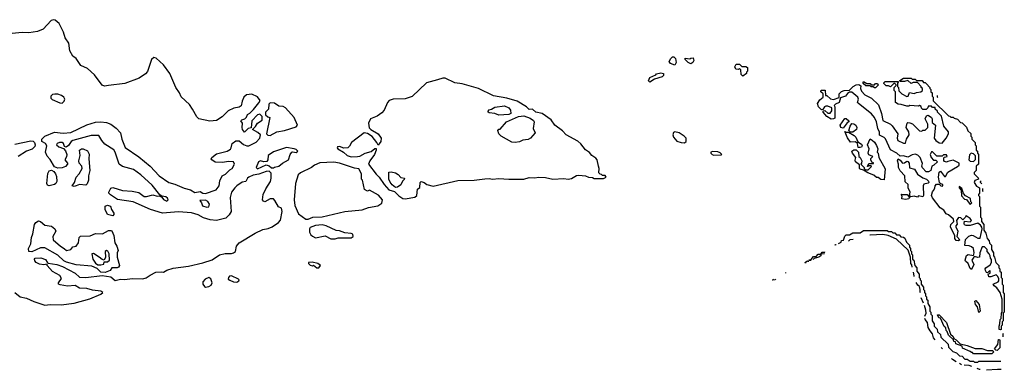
# Model space of a CAD drawing. Extents: x 2348354 to 2479840, y 460476 to 613653.
# Tile 291 of 305: x 2470711 to 2479840, y 582386 to 585632. Entities that reach past the tile are written whole.
import ezdxf

# ---------------------------------------------------------------- set-up
doc = ezdxf.new("R2010")
doc.units = 0

msp = doc.modelspace()

# ---------------------------------------------------------------- linework, layer by layer
at = {"layer": '0CON05XD'}
for points in [[(2470665, 583107.1), (2470715, 583065.8), (2470775, 583054.2), (2470842.3, 583022.3), (2470945, 582988), (2470995, 582994.2), (2471095, 582991.1), (2471215, 583008.1), (2471361.3, 583048.7), (2471465, 583090), (2471482.5, 583105), (2471465, 583118.8), (2471385, 583129.4), (2471333.2, 583143.2), (2471265, 583146.9), (2471225, 583171.2), (2471155, 583166.2), (2471087, 583177), (2471070, 583185), (2471070, 583195), (2471100, 583235), (2471082.5, 583265), (2471015, 583301.2), (2470967.5, 583355), (2470965, 583370), (2470935, 583363.3), (2470895, 583369.2), (2470865, 583384), (2470850.3, 583400.3), (2470848, 583415), (2470855, 583425.7), (2470906.9, 583426.9), (2470950.6, 583410.6), (2470966.4, 583386.4), (2470975, 583377.5), (2471055, 583365.6), (2471108.2, 583348.2), (2471225, 583284), (2471267, 583247), (2471325, 583246.2), (2471475, 583263.8), (2471555, 583250), (2471595, 583217.5), (2471645, 583230), (2471685, 583227.5), (2471755, 583236.7), (2471853, 583233), (2471885, 583242.5), (2471921.7, 583268.3), (2471975, 583293.3), (2472025, 583297.5), (2472045, 583293.3), (2472076.1, 583313.9), (2472135, 583331.2), (2472275, 583350), (2472409.1, 583380.9), (2472495, 583410), (2472565, 583454.2), (2472615, 583468), (2472675, 583466.7), (2472695, 583473.3), (2472713.6, 583486.4), (2472722, 583535), (2472746, 583565), (2472895, 583655.8), (2472965, 583689.2), (2473015, 583698.6), (2473053.3, 583715), (2473110, 583755), (2473128, 583775), (2473146.2, 583855), (2473138.3, 583888.3), (2473110.7, 583900.7), (2473078.3, 583958.3), (2473063.6, 583973.6), (2473035, 583973.8), (2472985, 583946.7), (2472970.7, 583950.7), (2472963.6, 583963.6), (2472970, 584015), (2472993.3, 584066.7), (2473036, 584135), (2473043.8, 584165), (2473041.7, 584211.7), (2473025, 584230), (2472995, 584227.5), (2472929.3, 584200.7), (2472875, 584192.5), (2472835, 584173.3), (2472823.3, 584165), (2472807.5, 584135), (2472772.9, 584127.1), (2472723.3, 584095), (2472705, 584076.2), (2472674.2, 584035), (2472662.7, 583987.3), (2472672.5, 583855), (2472654.5, 583825.5), (2472623.8, 583795), (2472535.5, 583774.5), (2472478.7, 583778.7), (2472415, 583798), (2472365.4, 583825.4), (2472305, 583843.1), (2472185, 583854), (2472035, 583840), (2471925, 583874), (2471763.3, 583945), (2471618.3, 583968.3), (2471551.7, 584011.7), (2471537.5, 584025), (2471537.5, 584035), (2471557, 584073), (2471575, 584080), (2471665, 584051.2), (2471755, 584043.8), (2471815, 584031.2), (2471865, 583994.2), (2471885.9, 583994.1), (2471945, 584010), (2471985, 583997.5), (2472005, 584000), (2472028.3, 583988.3), (2472045, 583967.5), (2472075, 583953.3), (2472087, 583963), (2472080.7, 583980.7), (2472065, 583993.3), (2472028.3, 583998.3), (2472010, 584010), (2471938.7, 584098.7), (2471835, 584195.7), (2471765, 584244), (2471664.2, 584274.2), (2471632.5, 584295), (2471598, 584405), (2471585, 584426), (2471500.3, 584480.3), (2471472.7, 584512.7), (2471445, 584560), (2471375, 584560), (2471205, 584514.3), (2471190, 584505), (2471165, 584466.2), (2471143.3, 584453.3), (2471126.7, 584456.7), (2471116, 584485), (2471104.1, 584494.1), (2471080, 584495), (2471057.5, 584485), (2471053.9, 584473.9), (2471073.3, 584455), (2471118.8, 584438.8), (2471135, 584416.7), (2471147.2, 584382.8), (2471145, 584363.3), (2471131.2, 584335), (2471153.8, 584305), (2471154, 584295), (2471135, 584272.9), (2471105, 584259.2), (2471065, 584256.2), (2471035, 584268.8), (2470995, 584336.2), (2470965, 584367.5), (2470952, 584405), (2470962, 584465), (2470951.2, 584485), (2470916.7, 584505), (2470916.2, 584525), (2470945, 584554.2), (2471035, 584590.8), (2471115, 584582.5), (2471185, 584588.6), (2471335, 584658.6), (2471415, 584684), (2471465, 584685.7), (2471515, 584679.2), (2471555, 584665.7), (2471605, 584628), (2471646, 584585), (2471659.2, 584525), (2471690.3, 584450.3), (2471815, 584363.8), (2471921.2, 584275), (2472005.7, 584185.7), (2472095, 584126.2), (2472149.5, 584109.5), (2472235, 584071.2), (2472295, 584056.7), (2472335, 584033.3), (2472385, 584040), (2472410, 584025), (2472435, 584023.8), (2472532.3, 584057.7), (2472561.2, 584095), (2472568.3, 584141.7), (2472590, 584185), (2472618.8, 584201.2), (2472658.3, 584241.7), (2472681.2, 584255), (2472703.3, 584295), (2472695, 584316.2), (2472645, 584319.2), (2472595, 584310), (2472525, 584313.8), (2472492.5, 584335), (2472487.5, 584345), (2472492.5, 584355), (2472535, 584390), (2472634.1, 584415.9), (2472665, 584433.3), (2472673.3, 584445), (2472681.2, 584485), (2472715, 584512), (2472745, 584512), (2472785, 584476.2), (2472816.4, 584463.6), (2472835, 584463.8), (2472905, 584496.7), (2472938.8, 584535), (2472942.5, 584565), (2472918.3, 584588.3), (2472870, 584615), (2472898.3, 584641.7), (2472917, 584673), (2472958.3, 584701.7), (2472960, 584735), (2472937, 584757), (2472915, 584750), (2472863.3, 584695), (2472858.3, 584631.7), (2472830, 584625), (2472795, 584590), (2472777.5, 584615), (2472772.5, 584635), (2472777.5, 584675), (2472762.5, 584695), (2472770, 584705), (2472800, 584715), (2472815, 584730), (2472822.5, 584755), (2472845, 584767.5), (2472879.4, 584800.6), (2472928.8, 584861.2), (2472940, 584885), (2472915, 584916.7), (2472865, 584942.2), (2472814.6, 584935.4), (2472790.6, 584915), (2472773, 584877), (2472764, 584835), (2472745, 584822.9), (2472697.6, 584812.4), (2472645, 584789.4), (2472587.6, 584732.4), (2472535, 584700), (2472475, 584693.2), (2472372.8, 584712.8), (2472352.5, 584732.5), (2472315, 584804.4), (2472285, 584847.5), (2472208.2, 584918.2), (2472192.2, 584955), (2472158.3, 585005), (2472103.2, 585135), (2472045.8, 585215), (2471975.4, 585275), (2471955, 585282.5), (2471933.3, 585265), (2471896.9, 585153.1), (2471877.7, 585132.3), (2471818, 585092), (2471685, 585041.7), (2471535, 585024.1), (2471496.7, 585016.7), (2471476.4, 585026.4), (2471405, 585121.8), (2471341.4, 585181.4), (2471278.8, 585208.8), (2471235, 585273.1), (2471205, 585295.8), (2471176.7, 585345), (2471165.5, 585415), (2471133.5, 585463.5), (2471117.5, 585517.5), (2471076.2, 585596.2), (2471038.8, 585628.8), (2471025, 585631.8), (2471004.6, 585625), (2470929.2, 585545), (2470875, 585522.8), (2470795, 585510), (2470735, 585512.8), (2470515, 585490.8)], [(2476785, 585212.5), (2476745, 585227.5), (2476733.6, 585243.6), (2476747, 585273), (2476765, 585287.5), (2476777, 585287), (2476791.7, 585271.7), (2476796.7, 585235), (2476785, 585212.5)], [(2476935, 585223.3), (2476910, 585235), (2476880, 585265), (2476880, 585275), (2476925, 585270), (2476933, 585277), (2476955, 585280), (2476962.5, 585255), (2476952.5, 585235), (2476935, 585223.3)], [(2477415, 585110), (2477400, 585125), (2477398.3, 585168.3), (2477385, 585180), (2477375, 585170), (2477350, 585175), (2477342.5, 585195), (2477355, 585220), (2477385, 585220), (2477405, 585200), (2477445, 585200), (2477458.3, 585188.3), (2477460, 585155), (2477450, 585145), (2477450, 585135), (2477415, 585110)], [(2474285, 583974), (2474375, 583990), (2474392.5, 584005), (2474398.3, 584061.7), (2474420.7, 584079.3), (2474423.8, 584125), (2474435, 584133.3), (2474462.5, 584125), (2474485, 584106.7), (2474545, 584092), (2474775, 584143.1), (2474924.3, 584145.7), (2475025, 584160), (2475065, 584160.8), (2475095.9, 584154.1), (2475155, 584161.4), (2475245.8, 584154.2), (2475385, 584155.7), (2475435, 584171.4), (2475485, 584167.5), (2475525, 584174.2), (2475585, 584170.8), (2475655, 584156.2), (2475755, 584162), (2475795, 584154.3), (2475826.8, 584163.2), (2475875, 584189.2), (2475895, 584192), (2475956.1, 584186.1), (2475985, 584173.8), (2476021.7, 584171.7), (2476037, 584163), (2476123, 584163), (2476150, 584175), (2476138.3, 584188.3), (2476115, 584190), (2476105, 584200), (2476091.7, 584201.7), (2476080, 584215), (2476082.5, 584255), (2476076.4, 584276.4), (2476064.1, 584334.1), (2476051.4, 584351.4), (2476015.8, 584375.8), (2475995, 584402.5), (2475957, 584427), (2475915, 584482.5), (2475885, 584507.5), (2475777, 584567), (2475745, 584602), (2475673.8, 584655), (2475639.2, 584705), (2475555, 584762.5), (2475496.1, 584776.1), (2475465, 584802.5), (2475435, 584800), (2475411.2, 584825), (2475325, 584877.5), (2475227.5, 584905), (2475105, 584926.5), (2474965, 584994.5), (2474815, 585037.3), (2474745, 585047.7), (2474655, 585090.7), (2474635, 585091.1), (2474585, 585073.8), (2474483.5, 585046.5), (2474349.5, 584920.5), (2474285, 584899.2), (2474175, 584897.8), (2474138.1, 584885), (2474121.4, 584865), (2474091.4, 584795), (2474069.8, 584770.2), (2474025, 584740), (2473964.3, 584715.7), (2473944.4, 584675), (2473951.7, 584631.7), (2473965.8, 584615.8), (2474033.3, 584575), (2474063.3, 584535), (2474060, 584505), (2474035, 584470), (2474022.5, 584495), (2473979.5, 584549.5), (2473937.1, 584577.1), (2473905, 584586), (2473786.7, 584495), (2473769.7, 584460.3), (2473755, 584447.1), (2473715, 584442.5), (2473675, 584458.8), (2473657.5, 584455), (2473653.3, 584445), (2473660, 584435), (2473714.1, 584404.1), (2473746.1, 584376.1), (2473785, 584361.2), (2473844.1, 584365.9), (2473865, 584370), (2473914.2, 584395.8), (2473969.5, 584410.5), (2474005, 584440), (2474015, 584440), (2474016.7, 584425), (2474002, 584385), (2473958, 584325), (2473946.7, 584295), (2474015, 584203.3), (2474043.3, 584175), (2474090, 584105), (2474135, 584056.7), (2474185, 584040), (2474225, 584001.2), (2474265, 583978), (2474285, 583974)], [(2476555, 585052.5), (2476540, 585065), (2476555, 585097.5), (2476608.3, 585121.7), (2476615, 585130), (2476655, 585140), (2476680, 585135), (2476680, 585115), (2476667, 585103), (2476598.3, 585081.7), (2476555, 585052.5)], [(2479805, 582760), (2479793, 582763), (2479792.5, 582795), (2479800, 582815), (2479802.5, 582855), (2479810, 582865), (2479813.3, 582915), (2479820, 582925), (2479820, 583045), (2479802.5, 583105), (2479769.3, 583149.3), (2479745, 583166.7), (2479737.5, 583182.5), (2479782.5, 583205), (2479790, 583215), (2479790, 583235), (2479778.3, 583258.3), (2479765, 583270), (2479715, 583250), (2479695, 583250), (2479690, 583275), (2479710, 583285), (2479710, 583305), (2479705, 583310), (2479685, 583290), (2479675, 583292.5), (2479665, 583310), (2479663.8, 583325), (2479670, 583335), (2479708.3, 583361.7), (2479722.5, 583385), (2479721.7, 583411.7), (2479712.5, 583425), (2479710, 583445), (2479700, 583465), (2479680, 583485), (2479680, 583505), (2479655, 583530), (2479635, 583530), (2479612.5, 583475), (2479610, 583435), (2479595, 583430), (2479565, 583440), (2479557, 583433), (2479540, 583405), (2479556, 583365), (2479535, 583320), (2479525, 583330), (2479506.2, 583376.2), (2479480, 583395), (2479477.5, 583405), (2479490.7, 583449.3), (2479505, 583458.8), (2479555, 583450), (2479561.2, 583475), (2479553.6, 583513.6), (2479535, 583530), (2479515, 583538.8), (2479472.5, 583542.5), (2479481.7, 583598.3), (2479511.7, 583628.3), (2479535, 583636.2), (2479550, 583635), (2479595, 583610), (2479615, 583610), (2479633.3, 583695), (2479631.7, 583711.7), (2479620, 583730), (2479595, 583747.5), (2479525, 583727.5), (2479485, 583726.7), (2479472, 583732), (2479466.7, 583745), (2479471.7, 583768.3), (2479525, 583760), (2479537, 583773), (2479523, 583793), (2479495, 583810), (2479485, 583820), (2479480, 583805), (2479455, 583780), (2479436.7, 583796.7), (2479415, 583800), (2479398.3, 583771.7), (2479401.7, 583738.3), (2479390, 583725), (2479390, 583715), (2479410, 583675), (2479400, 583625), (2479427.5, 583595), (2479415, 583583.8), (2479395, 583587.5), (2479381.2, 583605), (2479381.7, 583631.7), (2479342, 583715), (2479343.8, 583735), (2479372.5, 583765), (2479367.5, 583785), (2479324.1, 583824.1), (2479302.5, 583835), (2479278, 583868), (2479245, 583891.2), (2479175, 583983.3), (2479166.2, 584005), (2479173, 584037), (2479185, 584050), (2479197, 584073), (2479200, 584095), (2479211.7, 584108.3), (2479235, 584110), (2479253, 584093), (2479265, 584090), (2479270, 584095), (2479270, 584105), (2479251.7, 584111.7), (2479240, 584125), (2479230, 584175), (2479235, 584220), (2479248.3, 584228.3), (2479285, 584180), (2479295, 584180), (2479315, 584220), (2479405, 584272.5), (2479420, 584285), (2479420, 584305), (2479365, 584330), (2479315, 584320), (2479305, 584312.5), (2479285, 584320), (2479278.3, 584328.3), (2479278.3, 584351.7), (2479285, 584360), (2479310, 584365), (2479305, 584380), (2479275, 584380), (2479265, 584370), (2479245, 584367.5), (2479215, 584370), (2479175, 584410), (2479165, 584410), (2479153.3, 584385), (2479163.3, 584355), (2479185, 584330), (2479205, 584330), (2479220, 584315), (2479187.5, 584285), (2479167.5, 584275), (2479160, 584235), (2479136.4, 584223.6), (2479115, 584222.5), (2479080.5, 584260.5), (2479076.7, 584275), (2479081.7, 584301.7), (2479061.2, 584355), (2479038.8, 584378.8), (2479015, 584386.2), (2478985, 584381.2), (2478945, 584360), (2478905, 584371.2), (2478875, 584370), (2478845, 584397.5), (2478786.1, 584426.1), (2478738.3, 584528.3), (2478725, 584542.5), (2478683, 584563), (2478681.7, 584591.7), (2478667.5, 584625), (2478656.2, 584685), (2478635, 584727.5), (2478609.3, 584759.3), (2478486.7, 584855), (2478480, 584865), (2478487.5, 584895), (2478482.5, 584915), (2478425, 584960), (2478405, 584960), (2478385, 584950), (2478367.5, 584925), (2478322.5, 584907.5), (2478307.5, 584865), (2478275, 584850), (2478263, 584837), (2478270, 584825), (2478268.3, 584721.7), (2478257, 584713), (2478235, 584710), (2478193.3, 584735), (2478160, 584775), (2478161.7, 584788.3), (2478175, 584790), (2478205, 584767.5), (2478225, 584767.5), (2478241.7, 584788.3), (2478240, 584815), (2478205, 584832.5), (2478185, 584832.5), (2478173.6, 584826.4), (2478158.3, 584801.7), (2478145, 584797.5), (2478116.7, 584825), (2478107.5, 584855), (2478130.5, 584889.5), (2478160, 584915), (2478160, 584945), (2478140, 584965), (2478141.7, 584978.3), (2478178.3, 584978.3), (2478181.7, 584931.7), (2478195, 584930), (2478229.3, 584899.3), (2478255, 584892.5), (2478308.3, 584911.7), (2478310, 584945), (2478331.7, 584968.3), (2478355, 584977.5), (2478405, 584980), (2478415, 584990), (2478437.5, 585015), (2478465, 585030), (2478491.7, 585031.7), (2478508.3, 585018.3), (2478507.5, 584995), (2478515, 584970), (2478547, 584937), (2478610, 584905), (2478673.3, 584845), (2478701.2, 584765), (2478715, 584700), (2478783.6, 584663.6), (2478799.3, 584649.3), (2478852.5, 584575), (2478846.7, 584535), (2478853.9, 584513.9), (2478905, 584490), (2478925, 584490), (2478933.3, 584525), (2478957.5, 584565), (2478953.3, 584595), (2478930, 584635), (2478940, 584675), (2478945, 584680), (2478965, 584677.5), (2478988.3, 584668.3), (2479055, 584602.5), (2479075, 584600), (2479085, 584610), (2479105, 584610), (2479130, 584635), (2479130, 584665), (2479107.5, 584715), (2479117.5, 584742.5), (2479135, 584746.7), (2479165, 584727.5), (2479172.5, 584715), (2479171.7, 584681.7), (2479202.5, 584655), (2479190, 584535), (2479205, 584512.5), (2479235, 584492.5), (2479265, 584490), (2479302.5, 584535), (2479322.5, 584575), (2479322.5, 584595), (2479280, 584645), (2479258.3, 584738.3), (2479220, 584775), (2479220, 584785), (2479200, 584805), (2479198.3, 584818.3), (2479175, 584820), (2479165, 584830), (2479135, 584830), (2479130, 584815), (2479115, 584800), (2479085, 584800), (2479071.7, 584811.7), (2479068.3, 584828.3), (2479055, 584837.5), (2479045, 584832.5), (2478965, 584837.5), (2478955, 584830), (2478935, 584830), (2478885, 584846.7), (2478855, 584850), (2478830, 584865), (2478830, 584965), (2478820, 584975), (2478820, 585005), (2478838.3, 585021.7), (2478838.3, 585028.3), (2478825, 585040), (2478815, 585040), (2478785, 585010), (2478765, 585020), (2478745, 585020), (2478721.7, 585041.7), (2478721.7, 585048.3), (2478735, 585060), (2478858.3, 585058.3), (2478850, 585045), (2478850, 585015), (2478860, 585005), (2478863, 584973), (2478890, 584945), (2478935, 584920), (2478947.5, 584925), (2478962.5, 584957.5), (2479005, 584947.5), (2479025, 584957.5), (2479067, 584963), (2479080, 584975), (2479080, 584995), (2479070, 585005), (2479070, 585015), (2479035, 585050), (2478995, 585050), (2478975, 585042.5), (2478945, 585070), (2478915, 585060), (2478875, 585060), (2478871.7, 585068.3), (2478905, 585090), (2478975, 585090), (2478985, 585080), (2479015, 585080), (2479025, 585070), (2479078.3, 585068.3), (2479091.7, 585051.7), (2479105, 585050), (2479118.3, 585038.3), (2479150, 585005), (2479150, 584995), (2479160, 584985), (2479160, 584965), (2479170, 584955), (2479170, 584925), (2479180, 584915), (2479181.7, 584881.7), (2479321.7, 584741.7), (2479335, 584740), (2479345, 584730), (2479365, 584730), (2479375, 584720), (2479405, 584710), (2479435, 584680), (2479448.3, 584678.3), (2479488.3, 584638.3), (2479501.7, 584601.7), (2479528.3, 584578.3), (2479530, 584555), (2479540, 584545), (2479540, 584525), (2479570, 584495), (2479570, 584475), (2479580, 584465), (2479580, 584425), (2479590, 584415), (2479590, 584395), (2479600, 584385), (2479600, 584295), (2479580, 584275), (2479580, 584235), (2479561.7, 584218.3), (2479560, 584205), (2479598.3, 584168.3), (2479600, 584155), (2479567, 584143), (2479560, 584125), (2479580.7, 584090.7), (2479610, 584075), (2479610, 584025), (2479600, 584015), (2479600, 584005), (2479610, 583995), (2479610, 583905), (2479620, 583895), (2479620, 583805), (2479630, 583795), (2479630, 583765), (2479650, 583735), (2479650, 583685), (2479670, 583655), (2479680, 583605), (2479700, 583585), (2479701.7, 583561.7), (2479720, 583545), (2479720, 583505), (2479740, 583475), (2479740, 583445), (2479750, 583435), (2479760, 583385), (2479790, 583355), (2479790, 583335), (2479800, 583325), (2479800, 583305), (2479810, 583295), (2479810, 583245), (2479820, 583235), (2479820, 583185), (2479830, 583175), (2479830, 583105), (2479840, 583095), (2479840, 582925), (2479830, 582915), (2479830, 582845), (2479820, 582835), (2479820, 582805), (2479810, 582795), (2479810, 582765), (2479805, 582760)], [(2478645, 585000), (2478635, 585000), (2478625, 585010), (2478605, 585010), (2478595, 585020), (2478555, 585020), (2478531.7, 585041.7), (2478530, 585055), (2478535, 585060), (2478565, 585040), (2478595, 585040), (2478605, 585030), (2478635, 585030), (2478645, 585040), (2478665, 585040), (2478670, 585025), (2478645, 585000)], [(2471105, 584860), (2471123, 584877), (2471130, 584895), (2471120, 584915), (2471099.7, 584929.7), (2471065, 584942.9), (2471037.3, 584942.7), (2471015, 584938), (2471001.2, 584925), (2471000, 584905), (2471012.9, 584892.9), (2471085, 584862.5), (2471105, 584860)], [(2479223.7, 584911.3), (2479220, 584915), (2479220, 584930.8)], [(2473035, 584561.4), (2473095, 584593.1), (2473165, 584605.8), (2473275, 584639.2), (2473285.5, 584654.5), (2473256.6, 584726.6), (2473177.1, 584815), (2473155, 584826.9), (2473115, 584830), (2473075, 584858.6), (2473035, 584862.5), (2473020.7, 584849.3), (2473017, 584803), (2472990, 584775), (2472991.7, 584751.7), (2473011.7, 584731.7), (2473030, 584725), (2473000, 584575), (2473012.7, 584562.7), (2473035, 584561.4)], [(2475155, 584748.8), (2475115, 584764.5), (2475065, 584770), (2475056.2, 584775), (2475054.2, 584785), (2475063, 584797), (2475085, 584802.9), (2475115, 584822.9), (2475205, 584833.1), (2475245, 584815.6), (2475261.9, 584795), (2475265.7, 584764.3), (2475245, 584754), (2475155, 584748.8)], [(2475305, 584494.2), (2475275, 584498.8), (2475175, 584552.5), (2475152.5, 584575), (2475143, 584607), (2475155, 584620), (2475165, 584620), (2475225, 584686.2), (2475335, 584736.2), (2475385, 584743.3), (2475445, 584720), (2475475, 584697.5), (2475482.5, 584685), (2475473.3, 584625), (2475490, 584585), (2475446.7, 584535), (2475425, 584523.8), (2475375, 584518), (2475345, 584501.2), (2475305, 584494.2)], [(2478345, 584627.5), (2478325, 584632.5), (2478317.5, 584655), (2478361.7, 584718.3), (2478375, 584717.5), (2478400, 584695), (2478400, 584685), (2478383.3, 584676.7), (2478345, 584627.5)], [(2478435, 584590), (2478415, 584590), (2478400, 584605), (2478410, 584645), (2478425, 584670), (2478445, 584667.5), (2478462.5, 584655), (2478472.5, 584635), (2478470, 584615), (2478435, 584590)], [(2476875, 584492.5), (2476890, 584505), (2476890, 584535), (2476873, 584553), (2476825, 584583.3), (2476785, 584592.5), (2476773.6, 584586.4), (2476767.5, 584565), (2476772.5, 584545), (2476805, 584507.5), (2476845, 584493.8), (2476875, 584492.5)], [(2478505, 584447.5), (2478485, 584450), (2478480, 584485), (2478461.7, 584501.7), (2478415, 584498.8), (2478385, 584537.5), (2478361.7, 584598.3), (2478375, 584590), (2478395, 584590), (2478449.3, 584559.3), (2478462.5, 584545), (2478481.7, 584501.7), (2478515, 584480), (2478522.5, 584465), (2478515, 584452.5), (2478505, 584447.5)], [(2478725, 584150), (2478695, 584152.5), (2478671.7, 584171.7), (2478655, 584172.5), (2478631.7, 584191.7), (2478573.3, 584213.3), (2478535, 584240), (2478505, 584247.5), (2478497.5, 584255), (2478498.3, 584288.3), (2478460, 584315), (2478457, 584333), (2478462.5, 584355), (2478433.8, 584395), (2478427.5, 584415), (2478445, 584427.5), (2478467.5, 584427.5), (2478487, 584407), (2478490, 584365), (2478505, 584357.5), (2478520, 584325), (2478517, 584303), (2478510, 584295), (2478540, 584265), (2478540, 584255), (2478551.7, 584241.7), (2478578.3, 584241.7), (2478608.3, 584271.7), (2478605, 584280), (2478580, 584280), (2478578.3, 584271.7), (2478571.7, 584271.7), (2478585, 584300), (2478628.3, 584301.7), (2478628.3, 584308.3), (2478611.7, 584311.7), (2478602.5, 584335), (2478603, 584347), (2478620, 584365), (2478585, 584380), (2478577.5, 584395), (2478587.5, 584435), (2478572.5, 584475), (2478595, 584527.5), (2478615, 584517.5), (2478635, 584497.5), (2478656.1, 584466.1), (2478667.5, 584435), (2478662.5, 584405), (2478670, 584395), (2478676.7, 584355), (2478735, 584250), (2478725, 584150)], [(2470665, 584481.2), (2470815, 584510), (2470836, 584506), (2470850, 584495), (2470853.3, 584475), (2470850.7, 584459.3), (2470827.3, 584432.7), (2470775, 584413.8), (2470696, 584365)], [(2471215, 584087.1), (2471198.8, 584095), (2471218.1, 584125), (2471235, 584173.3), (2471263.8, 584205), (2471290, 584255), (2471286.2, 584275), (2471261.2, 584305), (2471258.8, 584325), (2471272, 584375), (2471266.2, 584425), (2471285, 584435.8), (2471300, 584435), (2471338.6, 584418.6), (2471356.1, 584386.1), (2471353.1, 584345), (2471362.9, 584235), (2471350.3, 584185), (2471349.1, 584145), (2471337.8, 584112.2), (2471325, 584100.9), (2471265, 584105.4), (2471235, 584093.3), (2471215, 584087.1)], [(2472915, 584252.5), (2472995, 584287.5), (2473025, 584280), (2473045, 584260), (2473065, 584260), (2473073, 584267), (2473115, 584276), (2473146.7, 584305), (2473203.3, 584335), (2473220, 584385), (2473233.6, 584406.4), (2473245, 584410), (2473275, 584403.3), (2473290, 584415), (2473275, 584430), (2473257, 584437), (2473185, 584450), (2473065, 584410), (2473013.9, 584376.1), (2473010.8, 584335), (2473001.2, 584318.8), (2472975, 584316), (2472945, 584326), (2472925, 584316.7), (2472903.3, 584265), (2472915, 584252.5)], [(2477148.3, 584378.3), (2477215, 584380), (2477220, 584385), (2477205, 584400), (2477185, 584407.5), (2477135, 584412.5), (2477120, 584405), (2477120, 584395), (2477130, 584385), (2477148.3, 584378.3)], [(2479035, 583990), (2479005, 583997.5), (2478972.5, 583992.5), (2478961.7, 584001.7), (2478967.5, 584035), (2478950, 584075), (2478947.5, 584105), (2478922, 584132), (2478916.2, 584186.2), (2478875, 584233.3), (2478858.8, 584265), (2478858.8, 584295), (2478848.8, 584325), (2478855, 584342.5), (2478875, 584330), (2478895, 584302.5), (2478913.6, 584306.4), (2478935, 584323.3), (2478945, 584320), (2478958, 584305), (2478961.7, 584261.7), (2479007.3, 584247.3), (2479035, 584202.5), (2479085, 584167.5), (2479120, 584155), (2479138.3, 584138.3), (2479140, 584125), (2479135, 584120), (2479095, 584110), (2479087.5, 584095), (2479090, 584005), (2479085, 583992.5), (2479045, 584000), (2479035, 583990)], [(2479555, 584320), (2479571.7, 584338.3), (2479571.7, 584371.7), (2479555, 584390), (2479533, 584397), (2479518.3, 584381.7), (2479512.5, 584335), (2479525, 584322.5), (2479555, 584320)], [(2470985, 584094.4), (2470970.4, 584100.4), (2470963.3, 584115), (2470973, 584207), (2470985, 584232.5), (2471005, 584237.5), (2471028.1, 584228.1), (2471043.6, 584203.6), (2471051.2, 584181.2), (2471054.7, 584135), (2471046.2, 584115), (2471035, 584107.1), (2470985, 584094.4)], [(2473385, 583783.8), (2473430, 583805), (2473515, 583805.7), (2473725, 583857.5), (2473885, 583870.8), (2473945, 583894), (2474032.1, 583907.9), (2474067.6, 583932.4), (2474074, 583965), (2474036.8, 584006.8), (2473955, 584052.5), (2473935, 584043.8), (2473909.5, 584059.5), (2473890, 584145), (2473880, 584155), (2473880, 584205), (2473855, 584250), (2473815, 584256.7), (2473675, 584304), (2473625, 584312.5), (2473495, 584306.7), (2473445, 584286.2), (2473416.7, 584265), (2473316.2, 584215), (2473294.4, 584195), (2473267.8, 584115), (2473256.7, 583965), (2473263.3, 583913.3), (2473295, 583834.2), (2473365, 583786.7), (2473385, 583783.8)], [(2474195, 584080), (2474165, 584102.5), (2474146.4, 584126.4), (2474133.6, 584156.4), (2474135, 584220), (2474155, 584222.5), (2474195, 584213.8), (2474219.5, 584199.5), (2474245, 584170), (2474277.5, 584165), (2474277, 584153), (2474261.7, 584138.3), (2474246.4, 584103.6), (2474215, 584082.5), (2474195, 584080)], [(2479525, 583920), (2479540, 583935), (2479530, 583945), (2479527, 583977), (2479481.7, 584001.7), (2479461.7, 584021.7), (2479445, 584070), (2479421.7, 584088.3), (2479420, 584075), (2479440, 584055), (2479441.7, 584001.7), (2479471.7, 583971.7), (2479488.3, 583968.3), (2479525, 583920)], [(2479632, 584113), (2479620, 584125), (2479620, 584135), (2479626.7, 584141.7)], [(2479644.1, 584040.9), (2479640, 584045), (2479640, 584070.2)], [(2472445, 583897.5), (2472465, 583900), (2472470, 583925), (2472455, 583950), (2472435, 583962.5), (2472381.7, 583958.3), (2472397, 583937), (2472405, 583907.5), (2472445, 583897.5)], [(2478925, 583966.7), (2478890, 583975), (2478891.7, 584001.7), (2478882.5, 584017.5), (2478902.5, 584012.5), (2478940, 584015), (2478960, 583985), (2478955, 583973.3), (2478925, 583966.7)], [(2471575, 583817.5), (2471525, 583827.5), (2471503.3, 583875), (2471503.6, 583906.4), (2471525, 583916.2), (2471552.5, 583905), (2471563.3, 583873.3), (2471585, 583840), (2471585, 583830), (2471575, 583817.5)], [(2471505, 583292.9), (2471464, 583294), (2471428.7, 583328.7), (2471378.8, 583348.8), (2471235, 583362), (2471146.3, 583386.4), (2471121, 583401), (2471065, 583451.8), (2470945, 583518.9), (2470905, 583519.2), (2470825, 583482.4), (2470797.5, 583487.5), (2470794.3, 583515), (2470814.1, 583555.9), (2470819.7, 583615), (2470831.9, 583648.1), (2470848.2, 583735), (2470861.9, 583755), (2470885, 583768.5), (2470905, 583764.5), (2470945, 583730.7), (2471005, 583719.5), (2471037.7, 583695), (2471045.3, 583675), (2471019.7, 583625), (2471022.9, 583595), (2471088.5, 583535), (2471124.2, 583514.3), (2471144.3, 583494.3), (2471185, 583504.1), (2471205, 583529.6), (2471235.6, 583535), (2471256.9, 583565), (2471262.2, 583615), (2471275, 583628.9), (2471365, 583629.8), (2471415, 583652.3), (2471479.4, 583650.6), (2471535, 583679.5), (2471555, 583681.1), (2471565, 583675.8), (2471583.3, 583635), (2471591.9, 583565), (2471611.4, 583535), (2471623.3, 583495), (2471615.9, 583474.1), (2471615.9, 583435), (2471635.4, 583355), (2471627.8, 583342.3), (2471615, 583336.2), (2471565.7, 583334.3), (2471549.4, 583310.6), (2471505, 583292.9)], [(2473595, 583603.3), (2473635, 583603.8), (2473665, 583613.3), (2473785, 583613.3), (2473802.5, 583625), (2473800, 583645), (2473785, 583653.3), (2473725, 583660), (2473675, 583678.8), (2473645, 583680), (2473553.6, 583723.6), (2473515, 583733.8), (2473452.7, 583727.3), (2473405, 583706.7), (2473396.7, 583695), (2473396.7, 583665), (2473411.7, 583641.7), (2473425, 583626.7), (2473452.3, 583612.3), (2473545, 583630), (2473595, 583603.3)], [(2478303.7, 583561.5), (2478328.3, 583571.7), (2478331.7, 583588.3), (2478348.3, 583591.7), (2478361.7, 583628.3), (2478375, 583640), (2478405, 583640), (2478435, 583660), (2478505, 583660), (2478535, 583680), (2478755, 583680), (2478765, 583670), (2478795, 583670), (2478805, 583660), (2478825, 583660), (2478841.7, 583641.7), (2478865, 583640), (2478881.7, 583621.7), (2478905, 583620), (2478918.3, 583608.3), (2478931.7, 583571.7), (2478960, 583545), (2478960, 583525), (2478970, 583515), (2478970, 583495), (2478980, 583485), (2478980, 583465), (2478990, 583455), (2478990, 583415), (2479000, 583405), (2479010, 583355), (2479030, 583335), (2479030, 583305), (2479050, 583275), (2479050, 583245), (2479060, 583235), (2479060, 583225), (2479070, 583215), (2479070, 583185), (2479090, 583155), (2479090, 583135), (2479100, 583125), (2479100, 583105), (2479110, 583095), (2479110, 583075), (2479120, 583065), (2479120, 583045), (2479130, 583035), (2479130, 583005), (2479150, 582975), (2479150, 582935), (2479160, 582925), (2479160, 582905), (2479170, 582895), (2479170, 582845), (2479190, 582815), (2479190, 582795), (2479218.3, 582768.3), (2479221.7, 582741.7), (2479248.3, 582718.3), (2479251.7, 582691.7), (2479318.3, 582628.3), (2479321.7, 582601.7), (2479361.7, 582561.7), (2479398.3, 582548.3), (2479425, 582520), (2479448.3, 582518.3), (2479475, 582490), (2479495, 582490), (2479525, 582470), (2479555, 582470), (2479565, 582460), (2479595, 582460), (2479605, 582470), (2479808, 582470)], [(2478986.8, 583341.3), (2478982.5, 583362.5), (2478973.8, 583375), (2478970, 583435), (2478948.3, 583498.3), (2478841.2, 583601.2), (2478763.8, 583633.8), (2478715, 583642.5), (2478596.3, 583637.6), (2478594.2, 583637.5)], [(2478271.2, 583545.8), (2478271.7, 583548.3), (2478276.8, 583550.4), (2478281, 583552.2)], [(2478437.8, 583595.8), (2478407, 583593), (2478396.9, 583580.6)], [(2471435, 583363.1), (2471465, 583364), (2471490, 583370), (2471495, 583390), (2471525, 583390.8), (2471544, 583405), (2471540.5, 583465), (2471527.7, 583487.7), (2471515, 583496), (2471502.5, 583485), (2471505.6, 583435), (2471493.3, 583406.7), (2471475, 583411.2), (2471448.9, 583435), (2471395, 583466.5), (2471380, 583465), (2471390.9, 583415), (2471415, 583376.5), (2471435, 583363.1)], [(2478050.2, 583403.8), (2478031.7, 583401.7), (2478031.7, 583408.3), (2478048.3, 583411.7), (2478071.7, 583438.3), (2478095, 583440), (2478115, 583460), (2478140, 583460), (2478151.7, 583478.3), (2478175, 583480), (2478176.8, 583481.8)], [(2478174.1, 583463.6), (2478140, 583460), (2478137.5, 583445), (2478120, 583435), (2478078.3, 583421.7), (2478067.2, 583411.6)], [(2473465, 583333.8), (2473485, 583334), (2473498.8, 583355), (2473476.1, 583376.1), (2473423, 583387), (2473390, 583385), (2473390, 583375), (2473405, 583360), (2473425, 583352.5), (2473435, 583360), (2473465, 583333.8)], [(2478002.3, 583381.4), (2477995, 583380), (2477990, 583385), (2478015, 583400), (2478020, 583395), (2478020, 583390.9)], [(2472435, 583156.7), (2472465, 583162), (2472486.7, 583175), (2472496, 583195), (2472484.1, 583234.1), (2472465, 583243.8), (2472429.7, 583230.3), (2472408.8, 583205), (2472410, 583185), (2472425, 583162.5), (2472435, 583156.7)], [(2472725, 583202.5), (2472743.3, 583215), (2472746.7, 583225), (2472740.7, 583230.7), (2472675, 583261.2), (2472655, 583256.2), (2472646.7, 583245), (2472645, 583230), (2472659.3, 583219.3), (2472695, 583203.8), (2472725, 583202.5)], [(2477811.9, 583286.9), (2477813.4, 583288.4), (2477814.9, 583290.1)], [(2479005.3, 583255.3), (2479004.1, 583260.6), (2478996.6, 583295.5)], [(2477718, 583229.9), (2477715, 583222.5), (2477695, 583220), (2477690, 583225), (2477698.7, 583230.2)], [(2479061.8, 583104.4), (2479061.4, 583111), (2479060, 583135), (2479052.5, 583162.5), (2479037.5, 583175), (2479022.9, 583200.3)], [(2479090, 583007.4), (2479067.7, 583057.2)], [(2479103.9, 582886.3), (2479116.4, 582913.6), (2479112.3, 582942.3), (2479100, 582985)], [(2479605, 582920), (2479592.5, 582972.5), (2479572, 582995), (2479567.5, 583025), (2479575, 583032.5), (2479606.2, 582995), (2479616.2, 582935), (2479605, 582920)], [(2479725, 582540), (2479555, 582540), (2479545, 582550), (2479535, 582550), (2479525, 582560), (2479451.7, 582591.7), (2479448.3, 582608.3), (2479391.7, 582631.7), (2479388.3, 582648.3), (2479371.7, 582651.7), (2479368.3, 582668.3), (2479321.7, 582711.7), (2479310, 582745), (2479300, 582755), (2479298.3, 582778.3), (2479281.7, 582791.7), (2479248.3, 582868.3), (2479231.7, 582871.7), (2479221.7, 582898.3), (2479235, 582900), (2479305, 582830), (2479341.7, 582721.7), (2479365, 582700), (2479371.7, 582681.7), (2479395, 582667.5), (2479431.7, 582631.7), (2479495, 582616.7), (2479568.3, 582588.3), (2479633, 582587), (2479685, 582570), (2479735, 582570), (2479740, 582555), (2479725, 582540)], [(2479199.1, 582667), (2479185, 582686.7), (2479172.9, 582722.9), (2479154.1, 582752.8), (2479135, 582783.3), (2479127.7, 582827.7), (2479105, 582856.7), (2479101.9, 582865.7)], [(2479830, 582696.2), (2479830, 582725), (2479833.9, 582729.5)], [(2479266.6, 582583.7), (2479253.1, 582597.8)], [(2479775, 582570), (2479761.7, 582571.7), (2479750, 582585), (2479780, 582625), (2479785, 582670), (2479795, 582670), (2479800, 582665), (2479800, 582595), (2479775, 582570)], [(2479394.7, 582465.5), (2479361.2, 582485), (2479350.1, 582496.6)], [(2479443.2, 582437.3), (2479424, 582448.5)], [(2479538.3, 582422.4), (2479515, 582431.2), (2479467.9, 582434.6)], [(2479615.3, 582394.3), (2479610, 582395), (2479588, 582403.4)], [(2479810.6, 582392.7), (2479776.6, 582393.4), (2479674.4, 582386.3)]]:
    msp.add_lwpolyline(points, dxfattribs=at)

doc.saveas('drawing.dxf')
